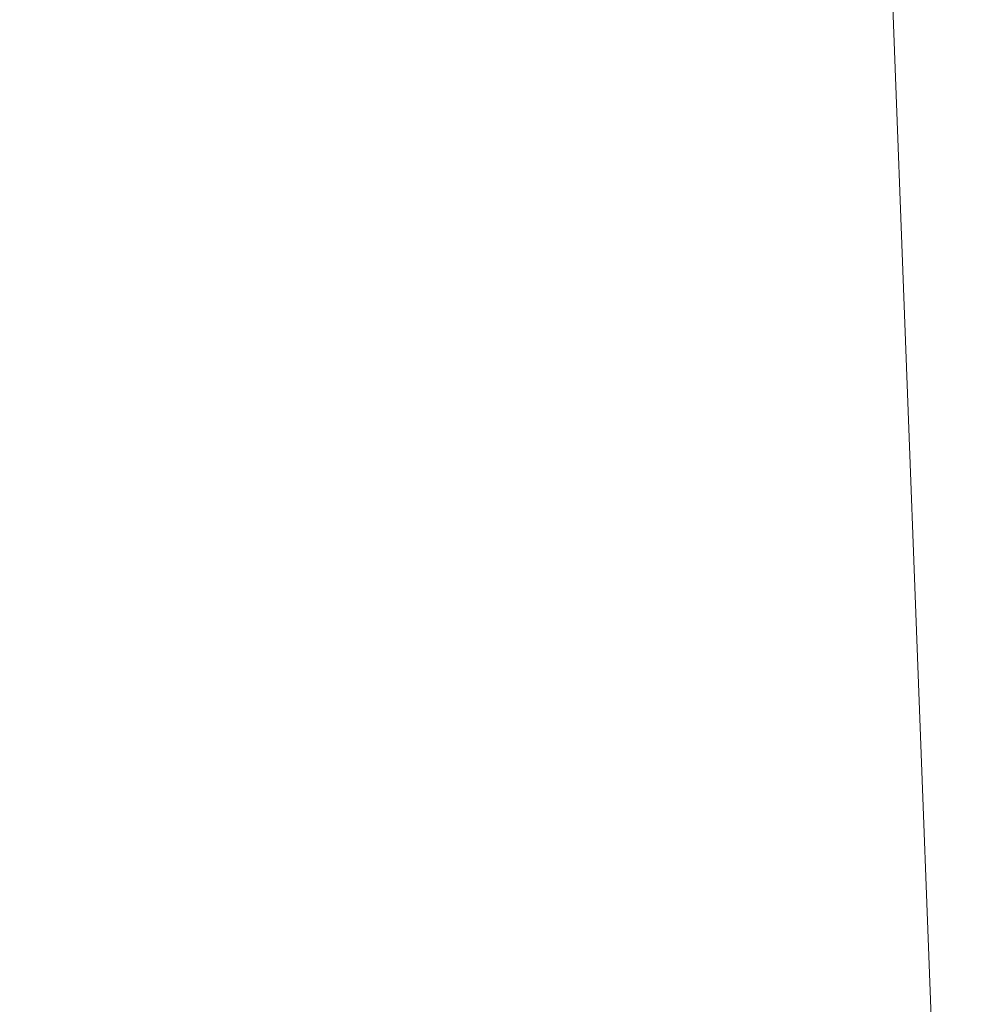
# Model space of a CAD drawing. Header units: metres. Extents: x 250001 to 257773, y 598992 to 609118.
# Tile 732 of 1056: x 254966.88 to 254968.66, y 601324.25 to 601326.08. Entities that reach past the tile are written whole.
import ezdxf

# ---------------------------------------------------------------- set-up
doc = ezdxf.new("R2010")
doc.units = ezdxf.units.M
for name, color, linetype, lineweight in [('B-WE-GW-GRONDWERKLIJN_KRUIN-G', 252, 'Continuous', 18), ('N-WE-VH-VERHARDING_ASFALT-A', 252, 'Continuous', 18), ('X-XX-AL-REFERENTIE-G', 7, 'Continuous', 18)]:
    doc.layers.add(name, color=color, linetype=linetype, lineweight=lineweight)

# ---------------------------------------------------------------- blocks, each defined once
blk = doc.blocks.new('BS2021-132-Xref-inmeting-2d-20210906')
at = {"layer": 'B-WE-GW-GRONDWERKLIJN_KRUIN-G'}
blk.add_lwpolyline([(254957.0158, 601296.884), (254956.9886, 601301.315), (254957.1299, 601302.9108), (254957.1953, 601303.2235), (254957.3318, 601303.5122), (254957.532, 601303.7611), (254959.3784, 601305.5717), (254963.7654, 601307.9412), (254964.9413, 601309.1026), (254965.824, 601310.3648), (254966.4345, 601311.4703), (254967.0391, 601312.6922), (254968.3049, 601317.1957), (254968.6285, 601323.0478), (254968.4802, 601326.9748), (254967.2625, 601332.2538), (254966.1161, 601336.196), (254964.9697, 601340.1381)], dxfattribs=at)

msp = doc.modelspace()

# ---------------------------------------------------------------- hatches: boundary and pattern name
at = {"layer": 'N-WE-VH-VERHARDING_ASFALT-A'}
h = msp.add_hatch(dxfattribs=at)
h.set_pattern_fill('AVH-ASFALT-SO', color=256, pattern_type=2)
h.set_pattern_definition([(60, (0, 0), (-0.4330127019, 0.25), []), (120, (0, 0), (-0.4330127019, -0.25), [])])
edge = h.paths.add_edge_path()
edge.add_line((254974.4441, 601329.5966), (254970.381, 601340.6879))
edge.add_line((254970.381, 601340.6879), (254965.5513, 601349.572))
edge.add_line((254965.5513, 601349.572), (254966.6147, 601346.6628))
edge.add_line((254966.6147, 601346.6628), (254968.2995, 601342.0537))
edge.add_line((254968.2995, 601342.0537), (254969.8391, 601337.8706))
edge.add_line((254969.8391, 601337.8706), (254971.3787, 601333.6876))
edge.add_line((254971.3787, 601333.6876), (254972.9183, 601329.5046))
edge.add_line((254972.9183, 601329.5046), (254973.1798, 601328.2845))
edge.add_line((254973.1798, 601328.2845), (254973.5864, 601325.9606))
edge.add_line((254973.5864, 601325.9606), (254973.6445, 601323.9272))
edge.add_line((254973.6445, 601323.9272), (254973.4702, 601321.7195))
edge.add_line((254973.4702, 601321.7195), (254972.8312, 601318.2336))
edge.add_line((254972.8312, 601318.2336), (254971.8048, 601313.5471))
edge.add_line((254971.8048, 601313.5471), (254970.7784, 601308.8605))
edge.add_line((254970.7784, 601308.8605), (254969.7434, 601304.135))
edge.add_line((254969.7434, 601304.135), (254973.327, 601313.5871))
edge.add_line((254973.327, 601313.5871), (254975.0074, 601321.2065))
edge.add_arc((254960.3594, 601324.437), 15, 347.56298, 380.11927)

# ---------------------------------------------------------------- block references
at = {"layer": 'X-XX-AL-REFERENTIE-G'}
msp.add_blockref('BS2021-132-Xref-inmeting-2d-20210906', (0, 0), dxfattribs=at)

doc.saveas('drawing.dxf')
